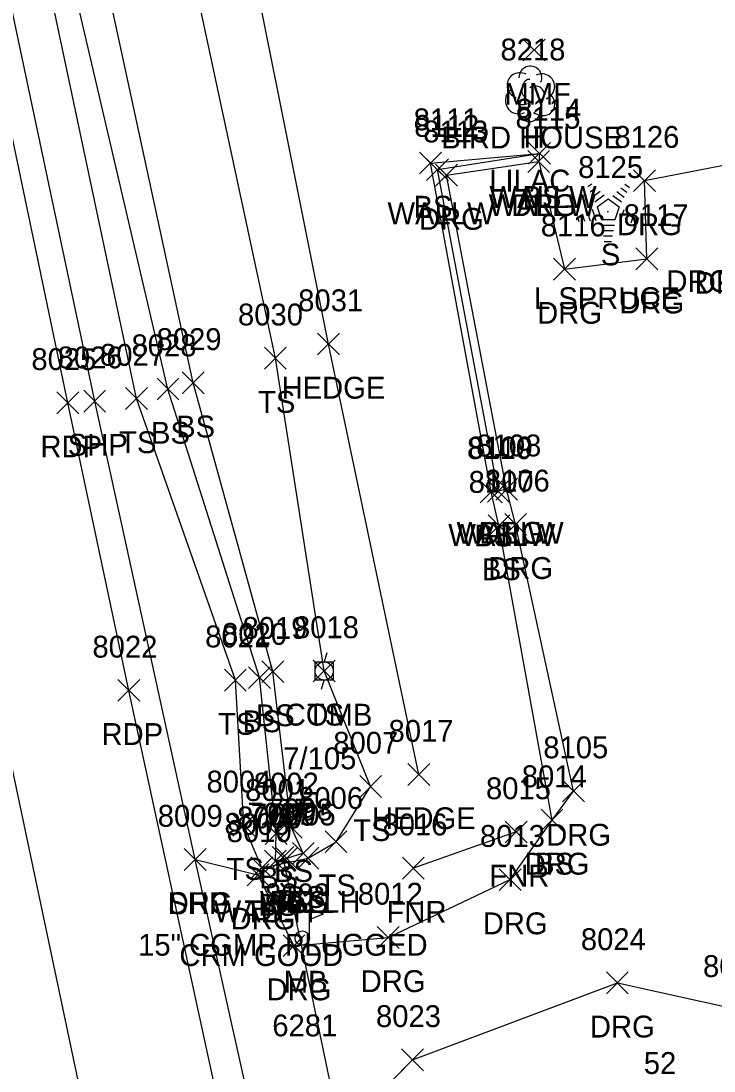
# Model space of a CAD drawing. Extents: x 1439173 to 1457902, y 641926 to 659889.
# Drawn here: x 1448486.5 to 1448550, y 644897.2 to 644993.3 of the extents above; entities that cross this region are included whole.
import ezdxf

# ---------------------------------------------------------------- set-up
doc = ezdxf.new("R2010")
doc.units = 0
for name, color, linetype in [('C_I', 7, 'Continuous'), ('D_A', 7, 'Continuous'), ('D_C', 7, 'Continuous'), ('D_I', 7, 'Continuous'), ('D_TIC', 7, 'Continuous'), ('DCP', 7, 'Continuous'), ('DHW', 7, 'Continuous'), ('L_A', 7, 'Continuous'), ('L_C', 7, 'Continuous'), ('L_I', 7, 'Continuous'), ('L_TIC', 7, 'Continuous'), ('LAHR', 7, 'Continuous'), ('LELB', 7, 'Continuous'), ('LFNC', 7, 'Continuous'), ('LMB', 7, 'Continuous'), ('LTC', 7, 'Continuous'), ('LTD', 7, 'Continuous'), ('LW', 7, 'Continuous'), ('P_A', 7, 'Continuous'), ('P_I', 7, 'Continuous'), ('P_TIC', 7, 'Continuous'), ('PET', 7, 'Continuous'), ('PRC', 7, 'Continuous'), ('PSP', 7, 'Continuous'), ('R_A', 7, 'Continuous'), ('R_I', 7, 'Continuous'), ('R_TIC', 7, 'Continuous'), ('RDG', 7, 'Continuous'), ('U_A', 7, 'Continuous'), ('U_C', 7, 'Continuous'), ('U_I', 7, 'Continuous'), ('UP', 7, 'Continuous')]:
    doc.layers.add(name, color=color, linetype=linetype)

msp = doc.modelspace()

# ---------------------------------------------------------------- linework, layer by layer
at = {"layer": 'D_TIC'}
for points in [[(1448509.489, 644915.785), (1448511.489, 644917.785)], [(1448511.489, 644915.785), (1448509.489, 644917.785)], [(1448511.783, 644915.714), (1448513.783, 644917.714)], [(1448513.783, 644915.714), (1448511.783, 644917.714)], [(1448507.547, 644914.843), (1448509.547, 644916.843)], [(1448509.547, 644914.843), (1448507.547, 644916.843)]]:
    msp.add_lwpolyline(points, dxfattribs=at)
at = {"layer": 'DCP'}
msp.add_lwpolyline([(1448516.814, 644886.556), (1448510.489, 644916.785)], dxfattribs=at)
at = {"layer": 'DHW'}
msp.add_lwpolyline([(1448508.547, 644915.843), (1448512.783, 644916.714)], dxfattribs=at)
at = {"layer": 'L_TIC'}
for points in [[(1448532.489, 644989.689), (1448534.489, 644991.689)], [(1448534.489, 644989.689), (1448532.489, 644991.689)], [(1448532.982, 644980.232), (1448534.982, 644982.232)], [(1448534.982, 644980.232), (1448532.982, 644982.232)], [(1448532.982, 644980.232), (1448534.982, 644982.232)], [(1448534.982, 644980.232), (1448532.982, 644982.232)], [(1448523.004, 644979.345), (1448525.004, 644981.345)], [(1448525.004, 644979.345), (1448523.004, 644981.345)], [(1448523.64, 644978.743), (1448525.64, 644980.743)], [(1448525.64, 644978.743), (1448523.64, 644980.743)], [(1448532.909, 644979.489), (1448534.909, 644981.489)], [(1448534.909, 644979.489), (1448532.909, 644981.489)], [(1448513.652, 644962.779), (1448515.652, 644964.779)], [(1448515.652, 644962.779), (1448513.652, 644964.779)], [(1448508.792, 644961.479), (1448510.792, 644963.479)], [(1448510.792, 644961.479), (1448508.792, 644963.479)], [(1448498.954, 644958.656), (1448500.954, 644960.656)], [(1448500.954, 644958.656), (1448498.954, 644960.656)], [(1448501.256, 644959.228), (1448503.256, 644961.228)], [(1448503.256, 644959.228), (1448501.256, 644961.228)], [(1448496.071, 644957.789), (1448498.071, 644959.789)], [(1448498.071, 644957.789), (1448496.071, 644959.789)], [(1448528.556, 644949.247), (1448530.556, 644951.247)], [(1448530.556, 644949.247), (1448528.556, 644951.247)], [(1448529.206, 644949.302), (1448531.206, 644951.302)], [(1448531.206, 644949.302), (1448529.206, 644951.302)], [(1448529.968, 644949.491), (1448531.968, 644951.491)], [(1448531.968, 644949.491), (1448529.968, 644951.491)], [(1448529.264, 644946.158), (1448531.264, 644948.158)], [(1448531.264, 644946.158), (1448529.264, 644948.158)], [(1448508.553, 644932.79), (1448510.553, 644934.79)], [(1448510.553, 644932.79), (1448508.553, 644934.79)], [(1448513.261, 644932.85), (1448515.261, 644934.85)], [(1448515.261, 644932.85), (1448513.261, 644934.85)], [(1448505.127, 644932.007), (1448507.127, 644934.007)], [(1448507.127, 644932.007), (1448505.127, 644934.007)], [(1448507.333, 644932.24), (1448509.333, 644934.24)], [(1448509.333, 644932.24), (1448507.333, 644934.24)], [(1448521.928, 644923.368), (1448523.928, 644925.368)], [(1448523.928, 644923.368), (1448521.928, 644925.368)], [(1448517.512, 644922.278), (1448519.512, 644924.278)], [(1448519.512, 644922.278), (1448517.512, 644924.278)], [(1448534.13, 644919.206), (1448536.13, 644921.206)], [(1448536.13, 644919.206), (1448534.13, 644921.206)], [(1448505.902, 644918.723), (1448507.902, 644920.723)], [(1448507.902, 644918.723), (1448505.902, 644920.723)], [(1448510.23, 644918.538), (1448512.23, 644920.538)], [(1448512.23, 644918.538), (1448510.23, 644920.538)], [(1448530.85, 644918.11), (1448532.85, 644920.11)], [(1448532.85, 644918.11), (1448530.85, 644920.11)], [(1448508.868, 644917.951), (1448510.868, 644919.951)], [(1448510.868, 644917.951), (1448508.868, 644919.951)], [(1448514.343, 644917.22), (1448516.343, 644919.22)], [(1448516.343, 644917.22), (1448514.343, 644919.22)], [(1448511.349, 644916.158), (1448513.349, 644918.158)], [(1448513.349, 644916.158), (1448511.349, 644918.158)], [(1448511.349, 644916.158), (1448513.349, 644918.158)], [(1448513.349, 644916.158), (1448511.349, 644918.158)], [(1448508.79, 644915.437), (1448510.79, 644917.437)], [(1448510.79, 644915.437), (1448508.79, 644917.437)], [(1448509.824, 644915.694), (1448511.824, 644917.694)], [(1448511.824, 644915.694), (1448509.824, 644917.694)], [(1448511.783, 644915.714), (1448513.783, 644917.714)], [(1448513.783, 644915.714), (1448511.783, 644917.714)], [(1448507.547, 644914.843), (1448509.547, 644916.843)], [(1448509.547, 644914.843), (1448507.547, 644916.843)], [(1448521.428, 644914.795), (1448523.428, 644916.795)], [(1448523.428, 644914.795), (1448521.428, 644916.795)]]:
    msp.add_lwpolyline(points, dxfattribs=at)
at = {"layer": 'LAHR'}
msp.add_lwpolyline([(1448522.928, 644924.368), (1448514.652, 644963.779), (1448504.77, 645013.194), (1448495.143, 645056.947), (1448488.85, 645098.126)], dxfattribs=at)
at = {"layer": 'LELB'}
for points in [[(1448512.349, 644917.158), (1448511.23, 644919.538), (1448509.553, 644933.79), (1448502.256, 644960.228), (1448491.336, 645010.803), (1448488.127, 645017.807), (1448478.355, 645056.877), (1448470.37, 645092.994), (1448464.799, 645118.354), (1448464.645, 645127.843), (1448460.746, 645153.591), (1448450.748, 645193.204), (1448441.765, 645240.467), (1448436.982, 645267.662), (1448430.305, 645304.734), (1448423.369, 645353.673), (1448415.269, 645410.168), (1448423.485, 645418.209), (1448427.456, 645421.068), (1448436.794, 645430.808), (1448434.473, 645451.16), (1448432.325, 645470.244), (1448432.175, 645493.918), (1448426.732, 645524.234)], [(1448508.547, 644915.843), (1448506.902, 644919.723), (1448506.127, 644933.007), (1448497.071, 644958.789), (1448486.524, 645008.522), (1448474.664, 645056.476), (1448467.339, 645092.489), (1448461.931, 645117.751), (1448460.603, 645127.044), (1448456.025, 645151.83), (1448447.743, 645193.043), (1448438.714, 645239.991), (1448433.719, 645267.461), (1448427.12, 645304.194), (1448420.388, 645353.249), (1448412.498, 645406.883), (1448413.35, 645410.332), (1448413.393, 645417.499), (1448411.882, 645417.523), (1448412.772, 645435.45), (1448412.409, 645449.457), (1448412.685, 645469.232), (1448411.314, 645498.851)], [(1448512.349, 644917.158), (1448510.824, 644916.694), (1448509.79, 644916.437), (1448509.868, 644918.951), (1448508.333, 644933.24), (1448499.954, 644959.656), (1448488.437, 645008.922), (1448476.294, 645056.539), (1448468.534, 645092.741), (1448462.972, 645117.797), (1448462.351, 645127.292), (1448457.822, 645152.291), (1448448.668, 645193.311), (1448439.877, 645240.112), (1448434.916, 645267.538), (1448428.575, 645304.259), (1448421.734, 645353.371), (1448413.35, 645410.332)], [(1448512.783, 644916.714), (1448515.343, 644918.22), (1448518.512, 644923.278), (1448514.261, 644933.85), (1448509.792, 644962.479), (1448498.669, 645014.408), (1448492.244, 645018.911), (1448482.836, 645058.114), (1448474.116, 645093.855), (1448469.539, 645117.844), (1448475.807, 645122.309)], [(1448535.13, 644920.206), (1448530.264, 644947.158), (1448529.556, 644950.247), (1448524.004, 644980.345), (1448533.982, 644981.232)]]:
    msp.add_lwpolyline(points, dxfattribs=at)
at = {"layer": 'LFNC'}
msp.add_lwpolyline([(1448531.85, 644919.11), (1448522.428, 644915.795)], dxfattribs=at)
at = {"layer": 'LMB'}
for p, q in [((1448512.899, 644912.001), (1448514.193, 644911.619)), ((1448512.905, 644909.409), (1448512.904, 644912.003)), ((1448512.904, 644911.101), (1448514.186, 644911.61)), ((1448512.249, 644909.4), (1448512.249, 644909.4))]:
    msp.add_line(p, q, dxfattribs=at)
msp.add_circle((1448512.249, 644909.4), 0.656, dxfattribs=at)
at = {"layer": 'LTC'}
for p, q in [((1448538.406, 644978.186), (1448538.76, 644978.444)), ((1448538.615, 644977.721), (1448539.145, 644978.105)), ((1448538.825, 644977.255), (1448539.529, 644977.766)), ((1448541.062, 644977.73), (1448541.741, 644977.236)), ((1448541.433, 644978.078), (1448541.983, 644977.679)), ((1448541.804, 644978.427), (1448542.223, 644978.122)), ((1448539.035, 644976.789), (1448539.913, 644977.427)), ((1448539.259, 644976.334), (1448540.271, 644977.069)), ((1448540.271, 644977.069), (1448541.268, 644976.344)), ((1448540.691, 644977.382), (1448541.5, 644976.793)), ((1448538.349, 644975.899), (1448538.62, 644975.063)), ((1448538.805, 644976.115), (1448539.135, 644975.096)), ((1448539.259, 644976.334), (1448539.646, 644975.141)), ((1448541.268, 644976.344), (1448540.877, 644975.141)), ((1448541.705, 644976.073), (1448541.368, 644975.033)), ((1448542.15, 644975.822), (1448541.863, 644974.938)), ((1448537.438, 644975.465), (1448537.59, 644974.997)), ((1448537.894, 644975.682), (1448538.105, 644975.03)), ((1448540.877, 644975.141), (1448539.646, 644975.141)), ((1448542.595, 644975.572), (1448542.358, 644974.843)), ((1448543.039, 644975.322), (1448542.852, 644974.748)), ((1448540.838, 644974.641), (1448539.694, 644974.641)), ((1448540.755, 644974.141), (1448539.766, 644974.141)), ((1448540.671, 644973.641), (1448539.839, 644973.641)), ((1448540.587, 644973.141), (1448539.912, 644973.141))]:
    msp.add_line(p, q, dxfattribs=at)
at = {"layer": 'LTD'}
msp.add_line((1448533.098, 644986.739), (1448533.098, 644986.739), dxfattribs=at)
msp.add_line((1448533.098, 644986.739), (1448533.098, 644986.739), dxfattribs=at)
msp.add_arc((1448533.145, 644988.173), 1.047, 335.52715, 180.95627, dxfattribs=at)
for centre, major_axis, ratio, start_param, end_param in [((1448532.307, 644987.405), (1.21, -0.512), 0.895232, 1.570796, 4.712389), ((1448534.14, 644987.322), (-1.141, -0.483), 0.949671, 1.570796, 4.712389), ((1448532.89, 644987.197), (-0.208, -0.792), 0.645439, 3.141593, 6.283185), ((1448533.598, 644986.572), (-0.5, 0.667), 0.989748, 3.141593, 6.283185), ((1448532.015, 644986.03), (0.584, -1.042), 0.959034, 3.141593, 6.283185), ((1448534.099, 644985.905), (-1.09, 0.792), 0.841452, 1.570796, 4.712389), ((1448533.099, 644985.239), (0.265, 1.061), 0.942809, 1.570796, 4.712389), ((1448532.64, 644985.989), (-0.625, -0.083), 0.423636, 0, 3.141593)]:
    msp.add_ellipse(centre, major_axis=major_axis, ratio=ratio, start_param=start_param, end_param=end_param, dxfattribs=at)
at = {"layer": 'LW'}
msp.add_lwpolyline([(1448530.968, 644950.491), (1448530.206, 644950.302), (1448524.64, 644979.743), (1448533.982, 644981.232), (1448533.909, 644980.489)], dxfattribs=at)
at = {"layer": 'P_TIC'}
for points in [[(1448492.238, 644957.554), (1448494.238, 644959.554)], [(1448494.238, 644957.554), (1448492.238, 644959.554)], [(1448489.781, 644957.398), (1448491.781, 644959.398)], [(1448491.781, 644957.398), (1448489.781, 644959.398)], [(1448495.372, 644931.074), (1448497.372, 644933.074)], [(1448497.372, 644931.074), (1448495.372, 644933.074)], [(1448501.44, 644915.59), (1448503.44, 644917.59)], [(1448503.44, 644915.59), (1448501.44, 644917.59)]]:
    msp.add_lwpolyline(points, dxfattribs=at)
at = {"layer": 'PET'}
msp.add_lwpolyline([(1448544.895, 644715.355), (1448532.854, 644767.19), (1448524.794, 644803.457), (1448512.872, 644857.065), (1448506.876, 644883.69), (1448496.372, 644932.074), (1448490.781, 644958.398), (1448480.512, 645007.364), (1448470.669, 645055.823), (1448463.298, 645092.205), (1448456.599, 645125.757), (1448451.469, 645151.461), (1448443.497, 645192.533), (1448434.942, 645239.976)], dxfattribs=at)
at = {"layer": 'PRC'}
msp.add_lwpolyline([(1448533.379, 644712.924), (1448520.926, 644765.22), (1448513.003, 644801.072), (1448501.009, 644854.792), (1448492.686, 644891.865), (1448481.938, 644942.665), (1448471.478, 644991.778), (1448461.551, 645040.409), (1448453.751, 645078.123), (1448445.604, 645121.068), (1448444.095, 645128.099), (1448439.619, 645150.794), (1448432.038, 645191.012), (1448423.229, 645238.863)], dxfattribs=at)
at = {"layer": 'PSP'}
msp.add_lwpolyline([(1448547.44, 644715.813), (1448535.458, 644767.602), (1448527.177, 644803.807), (1448515.222, 644857.163), (1448509.603, 644884.412), (1448502.44, 644916.59), (1448493.238, 644958.554), (1448482.773, 645007.877), (1448472.802, 645056.51), (1448465.632, 645092.214), (1448458.906, 645126.242), (1448453.79, 645151.638), (1448445.698, 645193.087), (1448437.06, 645240.005)], dxfattribs=at)
at = {"layer": 'R_TIC'}
for points in [[(1448532.909, 644979.489), (1448534.909, 644981.489)], [(1448534.909, 644979.489), (1448532.909, 644981.489)], [(1448524.456, 644978.237), (1448526.456, 644980.237)], [(1448526.456, 644978.237), (1448524.456, 644980.237)], [(1448542.59, 644977.739), (1448544.59, 644979.739)], [(1448544.59, 644977.739), (1448542.59, 644979.739)], [(1448542.811, 644970.574), (1448544.811, 644972.574)], [(1448544.811, 644970.574), (1448542.811, 644972.574)], [(1448535.276, 644969.636), (1448537.276, 644971.636)], [(1448537.276, 644969.636), (1448535.276, 644971.636)], [(1448529.968, 644949.491), (1448531.968, 644951.491)], [(1448531.968, 644949.491), (1448529.968, 644951.491)], [(1448530.795, 644946.274), (1448532.795, 644948.274)], [(1448532.795, 644946.274), (1448530.795, 644948.274)], [(1448536.101, 644921.855), (1448538.101, 644923.855)], [(1448538.101, 644921.855), (1448536.101, 644923.855)], [(1448534.13, 644919.206), (1448536.13, 644921.206)], [(1448536.13, 644919.206), (1448534.13, 644921.206)], [(1448501.44, 644915.59), (1448503.44, 644917.59)], [(1448503.44, 644915.59), (1448501.44, 644917.59)], [(1448507.192, 644914.184), (1448509.192, 644916.184)], [(1448509.192, 644914.184), (1448507.192, 644916.184)], [(1448530.297, 644913.747), (1448532.297, 644915.747)], [(1448532.297, 644913.747), (1448530.297, 644915.747)], [(1448519.112, 644908.457), (1448521.112, 644910.457)], [(1448521.112, 644908.457), (1448519.112, 644910.457)], [(1448510.494, 644907.703), (1448512.494, 644909.703)], [(1448512.494, 644907.703), (1448510.494, 644909.703)], [(1448540.109, 644904.296), (1448542.109, 644906.296)], [(1448542.109, 644904.296), (1448540.109, 644906.296)], [(1448521.342, 644897.252), (1448523.342, 644899.252)], [(1448523.342, 644897.252), (1448521.342, 644899.252)]]:
    msp.add_lwpolyline(points, dxfattribs=at)
at = {"layer": 'RDG'}
for points in [[(1448502.44, 644916.59), (1448508.192, 644915.184), (1448511.494, 644908.703), (1448520.112, 644909.457), (1448531.297, 644914.747), (1448535.13, 644920.206), (1448537.101, 644922.855), (1448531.795, 644947.274), (1448530.968, 644950.491), (1448525.456, 644979.237), (1448533.909, 644980.489), (1448536.276, 644970.636), (1448543.811, 644971.574), (1448543.59, 644978.739), (1448554.605, 644980.895), (1448553.827, 644974.01), (1448554.6, 644973.532), (1448557.198, 644973.382), (1448559.073, 644971.969)], [(1448509.603, 644884.412), (1448513.488, 644889.217), (1448522.342, 644898.252), (1448541.109, 644905.296), (1448552.297, 644902.834), (1448575.564, 644900.965), (1448596.283, 644906.166), (1448592.429, 644916.521), (1448569.122, 644913.789), (1448556.476, 644919.358), (1448554.904, 644941.695), (1448553.726, 644955.33), (1448560.291, 644961.637), (1448563.979, 644962.741), (1448569.292, 644964.472)]]:
    msp.add_lwpolyline(points, dxfattribs=at)
at = {"layer": 'UP'}
for p, q in [((1448514.511, 644935.516), (1448514.261, 644934.683)), ((1448513.428, 644933.016), (1448513.428, 644934.683)), ((1448513.428, 644934.683), (1448515.094, 644934.683)), ((1448515.094, 644934.683), (1448515.094, 644933.016)), ((1448514.261, 644933.85), (1448514.261, 644933.85)), ((1448515.094, 644933.016), (1448513.428, 644933.016)), ((1448514.011, 644932.183), (1448514.261, 644933.016))]:
    msp.add_line(p, q, dxfattribs=at)
msp.add_circle((1448514.261, 644933.85), 0.833, dxfattribs=at)

# ---------------------------------------------------------------- texts
at = {"layer": 'C_I'}
msp.add_text('52', height=2, dxfattribs=at).set_placement((1448543.533, 644896.959))
at = {"layer": 'D_A'}
for s, p in [('WALLH', (1448508.374, 644911.714)), ('P', (1448509.867, 644911.785)), ('WALLH', (1448504.137, 644910.843))]:
    msp.add_text(s, height=2, dxfattribs=at).set_placement(p)
at = {"layer": 'D_C'}
for s, p in [('15" CGMP PLUGGED', (1448497.221, 644907.785)), ('CRM GOOD', (1448500.996, 644906.843))]:
    msp.add_text(s, height=2, dxfattribs=at).set_placement(p)
at = {"layer": 'D_I'}
for s, p in [('7997', (1448507.229, 644919.785)), ('8005', (1448509.366, 644919.714)), ('8003', (1448505.129, 644918.843))]:
    msp.add_text(s, height=2, dxfattribs=at).set_placement(p)
at = {"layer": 'L_A'}
for s, p in [('MMF', (1448530.772, 644985.689)), ('H', (1448532.532, 644981.739)), ('WALLW', (1448529.399, 644976.232)), ('BS', (1448532.423, 644976.232)), ('WALLW', (1448520.058, 644974.743)), ('BS', (1448522.445, 644975.345)), ('WALLW', (1448529.326, 644975.489)), ('S', (1448539.597, 644970.978)), ('HEDGE', (1448510.353, 644958.779)), ('TS', (1448508.202, 644957.479)), ('BS', (1448498.395, 644954.656)), ('BS', (1448500.697, 644955.228)), ('TS', (1448495.481, 644953.789)), ('WALLW', (1448525.624, 644945.302)), ('WALLW', (1448526.385, 644945.491)), ('BS', (1448527.997, 644945.247)), ('BS', (1448528.705, 644942.158)), ('BS', (1448507.994, 644928.79)), ('TS', (1448512.671, 644928.85)), ('TS', (1448504.536, 644928.007)), ('BS', (1448506.774, 644928.24)), ('HEDGE', (1448518.629, 644919.368)), ('TS', (1448516.921, 644918.278)), ('BS', (1448533.571, 644915.206)), ('TS', (1448505.311, 644914.723)), ('BS', (1448509.671, 644914.538)), ('BS', (1448508.309, 644913.951)), ('TS', (1448513.752, 644913.22)), ('FNR', (1448529.386, 644914.11)), ('BS', (1448508.231, 644911.437)), ('BS', (1448509.265, 644911.694)), ('BS', (1448510.79, 644912.158)), ('BS', (1448510.79, 644912.158)), ('TS', (1448511.193, 644911.714)), ('TS', (1448506.956, 644910.843)), ('FNR', (1448519.963, 644910.795)), ('MB', (1448510.556, 644904.4))]:
    msp.add_text(s, height=2, dxfattribs=at).set_placement(p)
at = {"layer": 'L_C'}
for s, p in [('BIRD HOUSE', (1448524.985, 644981.689)), ('LILAC', (1448529.374, 644977.739)), ('L.SPRUCE', (1448533.471, 644966.978)), ('6281', (1448509.509, 644900.4))]:
    msp.add_text(s, height=2, dxfattribs=at).set_placement(p)
at = {"layer": 'L_I'}
for s, p in [('8218', (1448530.406, 644989.739)), ('8115', (1448531.783, 644983.489)), ('8114', (1448531.856, 644984.232)), ('8114', (1448531.856, 644984.232)), ('8111', (1448522.445, 644983.345)), ('8112', (1448522.514, 644982.743)), ('8125', (1448537.518, 644978.978)), ('8031', (1448511.88, 644966.779)), ('8030', (1448506.367, 644965.479)), ('8029', (1448498.91, 644963.228)), ('8028', (1448496.615, 644962.656)), ('8027', (1448493.733, 644961.789)), ('8110', (1448527.344, 644953.247)), ('8109', (1448527.427, 644953.302)), ('8108', (1448528.196, 644953.491)), ('8107', (1448527.493, 644950.158)), ('8019', (1448506.773, 644936.79)), ('8018', (1448511.489, 644936.85)), ('8021', (1448503.355, 644936.007)), ('8020', (1448504.907, 644936.24)), ('8017', (1448520.156, 644927.368)), ('8007', (1448515.094, 644926.278)), ('8014', (1448532.358, 644923.206)), ('8004', (1448503.484, 644922.723)), ('8001', (1448507.018, 644921.951)), ('8002', (1448507.812, 644922.538)), ('8015', (1448529.079, 644922.11)), ('8006', (1448511.87, 644921.22)), ('7998', (1448509.09, 644920.158)), ('7998', (1448509.09, 644920.158)), ('8000', (1448506.286, 644919.437)), ('7999', (1448507.556, 644919.694)), ('8005', (1448509.366, 644919.714)), ('8003', (1448505.129, 644918.843)), ('8016', (1448519.601, 644918.795)), ('8008', (1448508.831, 644912.4))]:
    msp.add_text(s, height=2, dxfattribs=at).set_placement(p)
at = {"layer": 'LTC'}
msp.add_text('.', height=1.037, rotation=270, dxfattribs=at).set_placement((1448540.153, 644976.082))
at = {"layer": 'P_A'}
for s, p in [('RDP', (1448488.269, 644953.398)), ('SHP', (1448490.773, 644953.554)), ('RDP', (1448493.861, 644927.074)), ('SHP', (1448499.975, 644911.59))]:
    msp.add_text(s, height=2, dxfattribs=at).set_placement(p)
at = {"layer": 'P_I'}
for s, p in [('8025', (1448487.443, 644961.398)), ('8026', (1448489.844, 644961.554)), ('8022', (1448493.034, 644935.074)), ('8009', (1448499.014, 644919.59))]:
    msp.add_text(s, height=2, dxfattribs=at).set_placement(p)
at = {"layer": 'R_A'}
for s, p in [('DRG', (1448531.397, 644975.489)), ('DRG', (1448522.944, 644974.237)), ('DRG', (1448541.078, 644973.739)), ('DRG1 SWS ST', (1448545.6, 644968.532)), ('DRG1 SWS ST', (1448548.198, 644968.382)), ('DRG', (1448541.299, 644966.574)), ('DRG', (1448533.764, 644965.636)), ('DRG', (1448528.456, 644945.491)), ('DRG', (1448529.284, 644942.274)), ('DRG', (1448534.589, 644917.855)), ('DRG', (1448532.618, 644915.206)), ('DRG', (1448499.928, 644911.59)), ('DRG', (1448505.68, 644910.184)), ('DRG', (1448528.785, 644909.747)), ('DRG', (1448508.982, 644903.703)), ('DRG', (1448517.6, 644904.457)), ('DRG', (1448538.597, 644900.296))]:
    msp.add_text(s, height=2, dxfattribs=at).set_placement(p)
at = {"layer": 'R_I'}
for s, p in [('8115', (1448531.783, 644983.489)), ('8113', (1448523.33, 644982.237)), ('8126', (1448540.842, 644981.739)), ('8117', (1448541.685, 644974.574)), ('8116', (1448534.095, 644973.636)), ('8108', (1448528.196, 644953.491)), ('8106', (1448528.969, 644950.274)), ('8105', (1448534.33, 644925.855)), ('8014', (1448532.358, 644923.206)), ('8009', (1448499.014, 644919.59)), ('8010', (1448505.334, 644918.184)), ('8013', (1448528.525, 644917.747)), ('8012', (1448517.34, 644912.457)), ('8011', (1448509.289, 644911.703)), ('8024', (1448537.77, 644908.296)), ('8085', (1448548.958, 644905.834)), ('8023', (1448519.003, 644901.252))]:
    msp.add_text(s, height=2, dxfattribs=at).set_placement(p)
at = {"layer": 'U_A'}
msp.add_text('COMB', height=2, dxfattribs=at).set_placement((1448510.647, 644928.85))
at = {"layer": 'U_C'}
msp.add_text('7/105', height=2, dxfattribs=at).set_placement((1448510.513, 644924.85))
at = {"layer": 'U_I'}
msp.add_text('8018', height=2, dxfattribs=at).set_placement((1448511.489, 644936.85))

doc.saveas('drawing.dxf')
